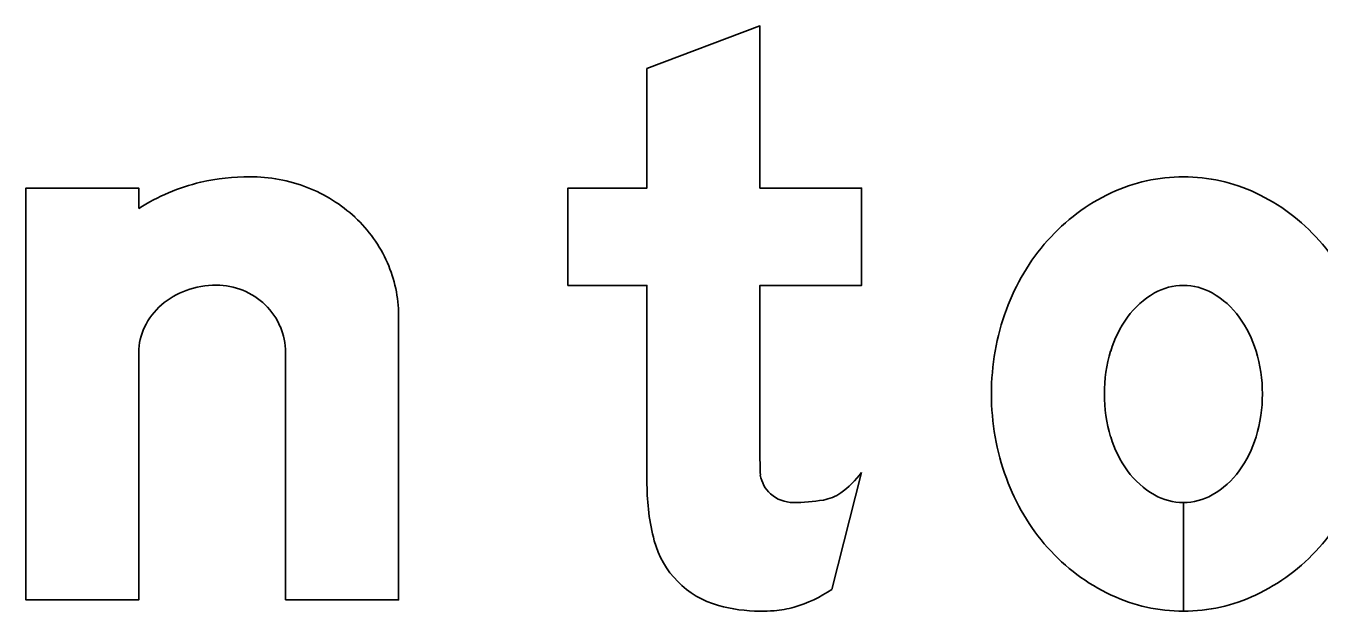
# Model space of a CAD drawing. Extents: x 1806251 to 1809821, y 414895 to 422886.
# Drawn here: x 1809677.4865 to 1809677.853, y 414922.2385 to 414922.4045 of the extents above; entities that cross this region are included whole.
import ezdxf

# ---------------------------------------------------------------- set-up
doc = ezdxf.new("R2010")
doc.units = 0
for name, color, linetype in [('GSBWFILL', 7, 'Continuous'), ('GSCOLORFILL', 7, 'Continuous'), ('GSOUTLINE', 7, 'Continuous')]:
    doc.layers.add(name, color=color, linetype=linetype)

msp = doc.modelspace()

# ---------------------------------------------------------------- linework, layer by layer
at = {"layer": 'GSBWFILL'}
for p, q in [((1809677.5601, 414922.31184), (1809677.5601, 414922.24166)), ((1809677.71488, 414922.24464), (1809677.7233, 414922.27776)), ((1809677.8145, 414922.26926), (1809677.8145, 414922.23846)), ((1809677.81451, 414922.23846), (1809677.81451, 414922.26926))]:
    msp.add_line(p, q, dxfattribs=at)
for points in [[(1809677.6945, 414922.28406), (1809677.6945, 414922.33086), (1809677.7233, 414922.33086), (1809677.7233, 414922.35846), (1809677.6945, 414922.35846), (1809677.6945, 414922.40446), (1809677.6625, 414922.39232), (1809677.6625, 414922.35846), (1809677.6401, 414922.35846), (1809677.6401, 414922.33086), (1809677.6625, 414922.33086), (1809677.6625, 414922.27439)], [(1809677.5185, 414922.35268), (1809677.5185, 414922.35846), (1809677.4865, 414922.35846), (1809677.4865, 414922.24166), (1809677.5185, 414922.24166), (1809677.5185, 414922.31184)], [(1809677.5601, 414922.24166), (1809677.5921, 414922.24166), (1809677.5921, 414922.32237)]]:
    msp.add_lwpolyline(points, dxfattribs=at)
for centre, major_axis, ratio, start_param, end_param in [((1809677.55, 414922.29766), (0, 0.064), 0.999997, 0, 0.219986), ((1809677.55, 414922.31661), (0, 0.04505), 0.999997, 5.914285, 6.283185), ((1809677.8145, 414922.31344), (0, 0.04822), 0.999994, 0, 0.438571), ((1809677.8145, 414922.31344), (0, 0.04822), 0.999994, 5.844614, 6.283185), ((1809677.54945, 414922.30408), (0, 0.05762), 0.999997, 0.235088, 0.567132), ((1809677.55109, 414922.31942), (0, 0.04204), 0.999997, 5.532258, 5.914285), ((1809677.81754, 414922.30696), (0, 0.05537), 0.999994, 0.438571, 0.847388), ((1809677.81146, 414922.30696), (0, 0.05537), 0.999994, 5.435798, 5.844614), ((1809677.55276, 414922.32121), (0, 0.03959), 0.999997, 5.130076, 5.532258), ((1809677.82228, 414922.30278), (0, 0.0617), 0.999994, 0.847388, 1.220117), ((1809677.80672, 414922.30278), (0, 0.0617), 0.999994, 5.063069, 5.435798), ((1809677.55536, 414922.32237), (0, 0.03674), 0.999997, 4.712389, 5.130076), ((1809677.54045, 414922.30573), (0, 0.02519), 0.999997, 0, 0.345704), ((1809677.54045, 414922.31071), (0, 0.02021), 0.999997, 5.900624, 6.283185), ((1809677.53938, 414922.30872), (0, 0.02202), 0.999997, 0.345704, 0.715718), ((1809677.54067, 414922.31126), (0, 0.01962), 0.999997, 5.51227, 5.900624), ((1809677.81841, 414922.30748), (0, 0.02442), 0.999994, 0.517724, 0.942), ((1809677.8145, 414922.31434), (0, 0.01652), 0.999994, 0, 0.517724), ((1809677.8145, 414922.31434), (0, 0.01652), 0.999994, 5.765461, 6.283185), ((1809677.81059, 414922.30748), (0, 0.02442), 0.999994, 5.341185, 5.765461), ((1809677.53773, 414922.31062), (0, 0.0195), 0.999997, 0.715718, 1.126231), ((1809677.54101, 414922.31161), (0, 0.01913), 0.999997, 5.115435, 5.51227), ((1809677.82971, 414922.30006), (0, 0.06961), 0.999994, 1.220117, 1.570796), ((1809677.82458, 414922.30299), (0, 0.03204), 0.999994, 0.942, 1.278197), ((1809677.80442, 414922.30299), (0, 0.03204), 0.999994, 5.004989, 5.341185), ((1809677.53517, 414922.31184), (0, 0.01667), 0.999997, 1.126231, 1.570796), ((1809677.54155, 414922.31184), (0, 0.01856), 0.999997, 4.712389, 5.115435), ((1809677.83431, 414922.30006), (0, 0.04221), 0.999994, 1.278197, 1.570796), ((1809677.79469, 414922.30006), (0, 0.04221), 0.999994, 4.712389, 5.004989), ((1809677.82971, 414922.30006), (0, 0.06961), 0.999994, 1.570796, 1.921476), ((1809677.83431, 414922.30006), (0, 0.04221), 0.999994, 1.570796, 1.863396), ((1809677.79469, 414922.30006), (0, 0.04221), 0.999994, 4.419789, 4.712389), ((1809677.82458, 414922.29713), (0, 0.03204), 0.999994, 1.863396, 2.199593), ((1809677.80442, 414922.29713), (0, 0.03204), 0.999994, 4.083593, 4.419789), ((1809677.89481, 414922.28406), (0, 0.20031), 0.999992, 1.570796, 1.606005), ((1809677.70369, 414922.27857), (0, 0.0092), 0.999992, 1.74085, 2.407828), ((1809677.70224, 414922.29347), (0, 0.02627), 0.999992, 3.756278, 4.071638), ((1809677.82228, 414922.29734), (0, 0.0617), 0.999994, 1.921476, 2.294205), ((1809677.81841, 414922.29264), (0, 0.02442), 0.999994, 2.199593, 2.623869), ((1809677.81059, 414922.29264), (0, 0.02442), 0.999994, 3.659317, 4.083593), ((1809677.80672, 414922.29734), (0, 0.0617), 0.999994, 3.98898, 4.361709), ((1809677.72459, 414922.27439), (0, 0.06209), 0.999992, 1.570796, 1.830698), ((1809677.70398, 414922.27889), (0, 0.00963), 0.999992, 2.407828, 3.141593), ((1809677.70398, 414922.31979), (0, 0.05053), 0.999992, 3.141593, 3.310762), ((1809677.71047, 414922.28181), (0, 0.012), 0.999992, 3.310762, 3.756278), ((1809677.8145, 414922.28578), (0, 0.01652), 0.999994, 2.623869, 3.141593), ((1809677.8145, 414922.28578), (0, 0.01652), 0.999994, 3.142077, 3.659317), ((1809677.68971, 414922.26512), (0, 0.026), 0.999992, 1.830698, 2.869526), ((1809677.81754, 414922.29316), (0, 0.05537), 0.999994, 2.294205, 2.703022), ((1809677.81146, 414922.29316), (0, 0.05537), 0.999994, 3.580164, 3.98898), ((1809677.69347, 414922.27611), (0, 0.03807), 0.999992, 3.427755, 3.738844), ((1809677.8145, 414922.28668), (0, 0.04822), 0.999994, 2.703022, 3.141593), ((1809677.8145, 414922.28668), (0, 0.04822), 0.999994, 3.141759, 3.580164), ((1809677.6945, 414922.28228), (0, 0.04381), 0.999992, 2.869526, 3.141593), ((1809677.69688, 414922.26454), (0, 0.026), 0.999992, 3.205734, 3.427755), ((1809677.6945, 414922.30156), (0, 0.0631), 0.999992, 3.141593, 3.205734)]:
    msp.add_ellipse(centre, major_axis=major_axis, ratio=ratio, start_param=start_param, end_param=end_param, dxfattribs=at)
at = {"layer": 'GSCOLORFILL'}
for p, q in [((1809677.5601, 414922.31184), (1809677.5601, 414922.24166)), ((1809677.71488, 414922.24464), (1809677.7233, 414922.27776)), ((1809677.8145, 414922.26926), (1809677.8145, 414922.23846)), ((1809677.81451, 414922.23846), (1809677.81451, 414922.26926))]:
    msp.add_line(p, q, dxfattribs=at)
for points in [[(1809677.6945, 414922.28406), (1809677.6945, 414922.33086), (1809677.7233, 414922.33086), (1809677.7233, 414922.35846), (1809677.6945, 414922.35846), (1809677.6945, 414922.40446), (1809677.6625, 414922.39232), (1809677.6625, 414922.35846), (1809677.6401, 414922.35846), (1809677.6401, 414922.33086), (1809677.6625, 414922.33086), (1809677.6625, 414922.27439)], [(1809677.5185, 414922.35268), (1809677.5185, 414922.35846), (1809677.4865, 414922.35846), (1809677.4865, 414922.24166), (1809677.5185, 414922.24166), (1809677.5185, 414922.31184)], [(1809677.5601, 414922.24166), (1809677.5921, 414922.24166), (1809677.5921, 414922.32237)]]:
    msp.add_lwpolyline(points, dxfattribs=at)
for centre, major_axis, ratio, start_param, end_param in [((1809677.55, 414922.29766), (0, 0.064), 0.999997, 0, 0.219986), ((1809677.55, 414922.31661), (0, 0.04505), 0.999997, 5.914285, 6.283185), ((1809677.8145, 414922.31344), (0, 0.04822), 0.999994, 0, 0.438571), ((1809677.8145, 414922.31344), (0, 0.04822), 0.999994, 5.844614, 6.283185), ((1809677.54945, 414922.30408), (0, 0.05762), 0.999997, 0.235088, 0.567132), ((1809677.55109, 414922.31942), (0, 0.04204), 0.999997, 5.532258, 5.914285), ((1809677.81754, 414922.30696), (0, 0.05537), 0.999994, 0.438571, 0.847388), ((1809677.81146, 414922.30696), (0, 0.05537), 0.999994, 5.435798, 5.844614), ((1809677.55276, 414922.32121), (0, 0.03959), 0.999997, 5.130076, 5.532258), ((1809677.82228, 414922.30278), (0, 0.0617), 0.999994, 0.847388, 1.220117), ((1809677.80672, 414922.30278), (0, 0.0617), 0.999994, 5.063069, 5.435798), ((1809677.55536, 414922.32237), (0, 0.03674), 0.999997, 4.712389, 5.130076), ((1809677.54045, 414922.30573), (0, 0.02519), 0.999997, 0, 0.345704), ((1809677.54045, 414922.31071), (0, 0.02021), 0.999997, 5.900624, 6.283185), ((1809677.53938, 414922.30872), (0, 0.02202), 0.999997, 0.345704, 0.715718), ((1809677.54067, 414922.31126), (0, 0.01962), 0.999997, 5.51227, 5.900624), ((1809677.81841, 414922.30748), (0, 0.02442), 0.999994, 0.517724, 0.942), ((1809677.8145, 414922.31434), (0, 0.01652), 0.999994, 0, 0.517724), ((1809677.8145, 414922.31434), (0, 0.01652), 0.999994, 5.765461, 6.283185), ((1809677.81059, 414922.30748), (0, 0.02442), 0.999994, 5.341185, 5.765461), ((1809677.53773, 414922.31062), (0, 0.0195), 0.999997, 0.715718, 1.126231), ((1809677.54101, 414922.31161), (0, 0.01913), 0.999997, 5.115435, 5.51227), ((1809677.82971, 414922.30006), (0, 0.06961), 0.999994, 1.220117, 1.570796), ((1809677.82458, 414922.30299), (0, 0.03204), 0.999994, 0.942, 1.278197), ((1809677.80442, 414922.30299), (0, 0.03204), 0.999994, 5.004989, 5.341185), ((1809677.53517, 414922.31184), (0, 0.01667), 0.999997, 1.126231, 1.570796), ((1809677.54155, 414922.31184), (0, 0.01856), 0.999997, 4.712389, 5.115435), ((1809677.83431, 414922.30006), (0, 0.04221), 0.999994, 1.278197, 1.570796), ((1809677.79469, 414922.30006), (0, 0.04221), 0.999994, 4.712389, 5.004989), ((1809677.82971, 414922.30006), (0, 0.06961), 0.999994, 1.570796, 1.921476), ((1809677.83431, 414922.30006), (0, 0.04221), 0.999994, 1.570796, 1.863396), ((1809677.79469, 414922.30006), (0, 0.04221), 0.999994, 4.419789, 4.712389), ((1809677.82458, 414922.29713), (0, 0.03204), 0.999994, 1.863396, 2.199593), ((1809677.80442, 414922.29713), (0, 0.03204), 0.999994, 4.083593, 4.419789), ((1809677.89481, 414922.28406), (0, 0.20031), 0.999992, 1.570796, 1.606005), ((1809677.70369, 414922.27857), (0, 0.0092), 0.999992, 1.74085, 2.407828), ((1809677.70224, 414922.29347), (0, 0.02627), 0.999992, 3.756278, 4.071638), ((1809677.82228, 414922.29734), (0, 0.0617), 0.999994, 1.921476, 2.294205), ((1809677.81841, 414922.29264), (0, 0.02442), 0.999994, 2.199593, 2.623869), ((1809677.81059, 414922.29264), (0, 0.02442), 0.999994, 3.659317, 4.083593), ((1809677.80672, 414922.29734), (0, 0.0617), 0.999994, 3.98898, 4.361709), ((1809677.72459, 414922.27439), (0, 0.06209), 0.999992, 1.570796, 1.830698), ((1809677.70398, 414922.27889), (0, 0.00963), 0.999992, 2.407828, 3.141593), ((1809677.70398, 414922.31979), (0, 0.05053), 0.999992, 3.141593, 3.310762), ((1809677.71047, 414922.28181), (0, 0.012), 0.999992, 3.310762, 3.756278), ((1809677.8145, 414922.28578), (0, 0.01652), 0.999994, 2.623869, 3.141593), ((1809677.8145, 414922.28578), (0, 0.01652), 0.999994, 3.142077, 3.659317), ((1809677.68971, 414922.26512), (0, 0.026), 0.999992, 1.830698, 2.869526), ((1809677.81754, 414922.29316), (0, 0.05537), 0.999994, 2.294205, 2.703022), ((1809677.81146, 414922.29316), (0, 0.05537), 0.999994, 3.580164, 3.98898), ((1809677.69347, 414922.27611), (0, 0.03807), 0.999992, 3.427755, 3.738844), ((1809677.8145, 414922.28668), (0, 0.04822), 0.999994, 2.703022, 3.141593), ((1809677.8145, 414922.28668), (0, 0.04822), 0.999994, 3.141759, 3.580164), ((1809677.6945, 414922.28228), (0, 0.04381), 0.999992, 2.869526, 3.141593), ((1809677.69688, 414922.26454), (0, 0.026), 0.999992, 3.205734, 3.427755), ((1809677.6945, 414922.30156), (0, 0.0631), 0.999992, 3.141593, 3.205734)]:
    msp.add_ellipse(centre, major_axis=major_axis, ratio=ratio, start_param=start_param, end_param=end_param, dxfattribs=at)
at = {"layer": 'GSOUTLINE'}
for p, q in [((1809677.5601, 414922.31184), (1809677.5601, 414922.24166)), ((1809677.71488, 414922.24464), (1809677.7233, 414922.27776))]:
    msp.add_line(p, q, dxfattribs=at)
for points in [[(1809677.6945, 414922.28406), (1809677.6945, 414922.33086), (1809677.7233, 414922.33086), (1809677.7233, 414922.35846), (1809677.6945, 414922.35846), (1809677.6945, 414922.40446), (1809677.6625, 414922.39232), (1809677.6625, 414922.35846), (1809677.6401, 414922.35846), (1809677.6401, 414922.33086), (1809677.6625, 414922.33086), (1809677.6625, 414922.27439)], [(1809677.5185, 414922.35268), (1809677.5185, 414922.35846), (1809677.4865, 414922.35846), (1809677.4865, 414922.24166), (1809677.5185, 414922.24166), (1809677.5185, 414922.31184)], [(1809677.5601, 414922.24166), (1809677.5921, 414922.24166), (1809677.5921, 414922.32237)]]:
    msp.add_lwpolyline(points, dxfattribs=at)
for centre, major_axis, ratio, start_param, end_param in [((1809677.55, 414922.29766), (0, 0.064), 0.999997, 0, 0.219986), ((1809677.55, 414922.31661), (0, 0.04505), 0.999997, 5.914285, 6.283185), ((1809677.8145, 414922.31344), (0, 0.04822), 0.999994, 0, 0.438571), ((1809677.8145, 414922.31344), (0, 0.04822), 0.999994, 5.844614, 6.283185), ((1809677.54945, 414922.30408), (0, 0.05762), 0.999997, 0.235088, 0.567132), ((1809677.55109, 414922.31942), (0, 0.04204), 0.999997, 5.532258, 5.914285), ((1809677.81754, 414922.30696), (0, 0.05537), 0.999994, 0.438571, 0.847388), ((1809677.81146, 414922.30696), (0, 0.05537), 0.999994, 5.435798, 5.844614), ((1809677.55276, 414922.32121), (0, 0.03959), 0.999997, 5.130076, 5.532258), ((1809677.82228, 414922.30278), (0, 0.0617), 0.999994, 0.847388, 1.220117), ((1809677.80672, 414922.30278), (0, 0.0617), 0.999994, 5.063069, 5.435798), ((1809677.55536, 414922.32237), (0, 0.03674), 0.999997, 4.712389, 5.130076), ((1809677.54045, 414922.30573), (0, 0.02519), 0.999997, 0, 0.345704), ((1809677.54045, 414922.31071), (0, 0.02021), 0.999997, 5.900624, 6.283185), ((1809677.53938, 414922.30872), (0, 0.02202), 0.999997, 0.345704, 0.715718), ((1809677.54067, 414922.31126), (0, 0.01962), 0.999997, 5.51227, 5.900624), ((1809677.81841, 414922.30748), (0, 0.02442), 0.999994, 0.517724, 0.942), ((1809677.8145, 414922.31434), (0, 0.01652), 0.999994, 0, 0.517724), ((1809677.8145, 414922.31434), (0, 0.01652), 0.999994, 5.765461, 6.283185), ((1809677.81059, 414922.30748), (0, 0.02442), 0.999994, 5.341185, 5.765461), ((1809677.53773, 414922.31062), (0, 0.0195), 0.999997, 0.715718, 1.126231), ((1809677.54101, 414922.31161), (0, 0.01913), 0.999997, 5.115435, 5.51227), ((1809677.82971, 414922.30006), (0, 0.06961), 0.999994, 1.220117, 1.570796), ((1809677.82458, 414922.30299), (0, 0.03204), 0.999994, 0.942, 1.278197), ((1809677.80442, 414922.30299), (0, 0.03204), 0.999994, 5.004989, 5.341185), ((1809677.53517, 414922.31184), (0, 0.01667), 0.999997, 1.126231, 1.570796), ((1809677.54155, 414922.31184), (0, 0.01856), 0.999997, 4.712389, 5.115435), ((1809677.83431, 414922.30006), (0, 0.04221), 0.999994, 1.278197, 1.570796), ((1809677.79469, 414922.30006), (0, 0.04221), 0.999994, 4.712389, 5.004989), ((1809677.82971, 414922.30006), (0, 0.06961), 0.999994, 1.570796, 1.921476), ((1809677.83431, 414922.30006), (0, 0.04221), 0.999994, 1.570796, 1.863396), ((1809677.79469, 414922.30006), (0, 0.04221), 0.999994, 4.419789, 4.712389), ((1809677.82458, 414922.29713), (0, 0.03204), 0.999994, 1.863396, 2.199593), ((1809677.80442, 414922.29713), (0, 0.03204), 0.999994, 4.083593, 4.419789), ((1809677.89481, 414922.28406), (0, 0.20031), 0.999992, 1.570796, 1.606005), ((1809677.70369, 414922.27857), (0, 0.0092), 0.999992, 1.74085, 2.407828), ((1809677.70224, 414922.29347), (0, 0.02627), 0.999992, 3.756278, 4.071638), ((1809677.82228, 414922.29734), (0, 0.0617), 0.999994, 1.921476, 2.294205), ((1809677.81841, 414922.29264), (0, 0.02442), 0.999994, 2.199593, 2.623869), ((1809677.81059, 414922.29264), (0, 0.02442), 0.999994, 3.659317, 4.083593), ((1809677.80672, 414922.29734), (0, 0.0617), 0.999994, 3.98898, 4.361709), ((1809677.72459, 414922.27439), (0, 0.06209), 0.999992, 1.570796, 1.830698), ((1809677.70398, 414922.27889), (0, 0.00963), 0.999992, 2.407828, 3.141593), ((1809677.70398, 414922.31979), (0, 0.05053), 0.999992, 3.141593, 3.310762), ((1809677.71047, 414922.28181), (0, 0.012), 0.999992, 3.310762, 3.756278), ((1809677.8145, 414922.28578), (0, 0.01652), 0.999994, 2.623869, 3.141593), ((1809677.8145, 414922.28578), (0, 0.01652), 0.999994, 3.141593, 3.659317), ((1809677.68971, 414922.26512), (0, 0.026), 0.999992, 1.830698, 2.869526), ((1809677.81754, 414922.29316), (0, 0.05537), 0.999994, 2.294205, 2.703022), ((1809677.81146, 414922.29316), (0, 0.05537), 0.999994, 3.580164, 3.98898), ((1809677.69347, 414922.27611), (0, 0.03807), 0.999992, 3.427755, 3.738844), ((1809677.8145, 414922.28668), (0, 0.04822), 0.999994, 2.703022, 3.141593), ((1809677.8145, 414922.28668), (0, 0.04822), 0.999994, 3.141593, 3.580164), ((1809677.6945, 414922.28228), (0, 0.04381), 0.999992, 2.869526, 3.141593), ((1809677.69688, 414922.26454), (0, 0.026), 0.999992, 3.205734, 3.427755), ((1809677.6945, 414922.30156), (0, 0.0631), 0.999992, 3.141593, 3.205734)]:
    msp.add_ellipse(centre, major_axis=major_axis, ratio=ratio, start_param=start_param, end_param=end_param, dxfattribs=at)

doc.saveas('drawing.dxf')
